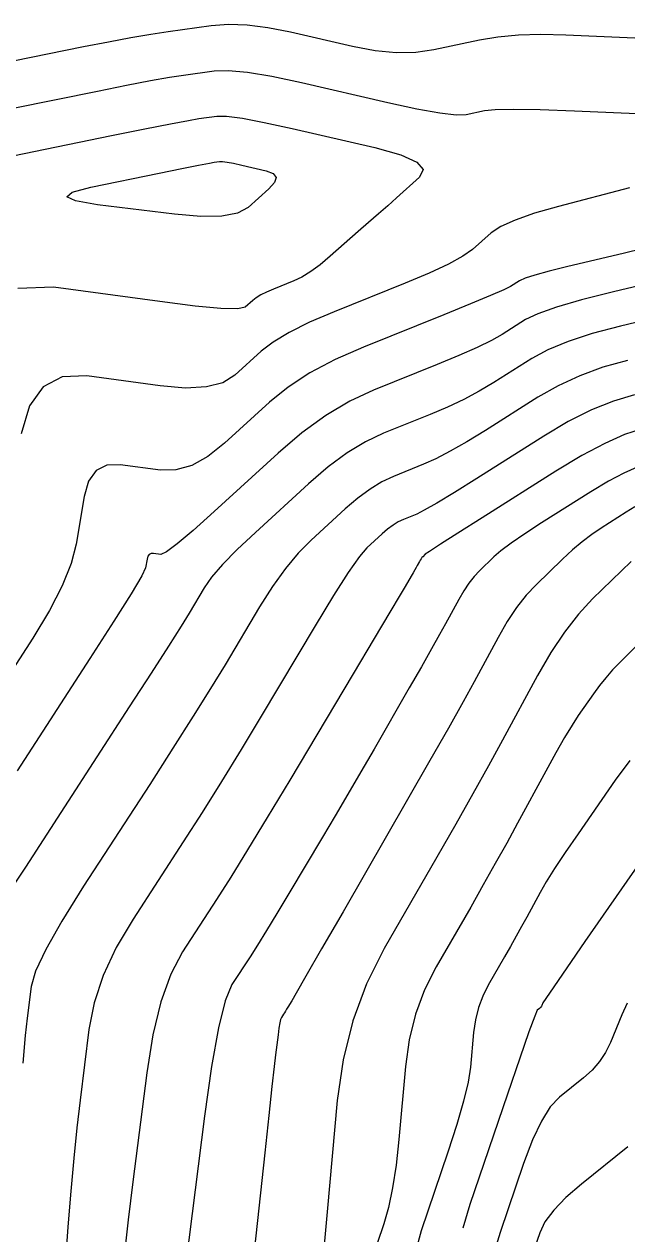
# Model space of a CAD drawing. Extents: x 2082232 to 2083549, y 592624 to 593832.
# Drawn here: x 2083036.95 to 2083055.51, y 593396.77 to 593434.02 of the extents above; entities that cross this region are included whole.
import ezdxf

# ---------------------------------------------------------------- set-up
doc = ezdxf.new("R2010")
doc.units = 0
doc.layers.add('DT_X_Contour_Major', color=7, linetype='Continuous')
doc.layers.add('DT_X_Contour_Minor', color=7, linetype='Continuous')

msp = doc.modelspace()

# ---------------------------------------------------------------- linework, layer by layer
at = {"layer": 'DT_X_Contour_Major'}
for points in [[(2083057.991, 593426.473), (2083055.101, 593425.784), (2083054.118, 593425.537), (2083053.34, 593425.312), (2083052.764, 593425.108), (2083052.392, 593424.927), (2083051.672, 593424.472), (2083051.343, 593424.285), (2083050.9, 593424.068), (2083050.34, 593423.82), (2083049.664, 593423.54), (2083047.709, 593422.754), (2083046.975, 593422.411), (2083046.24, 593421.975), (2083045.505, 593421.443), (2083044.769, 593420.817), (2083042.806, 593419.022), (2083042.151, 593418.434), (2083041.659, 593418.018), (2083041.33, 593417.772), (2083041.164, 593417.698), (2083040.937, 593417.729), (2083040.861, 593417.726), (2083040.802, 593417.696), (2083040.76, 593417.637), (2083040.734, 593417.55), (2083040.69, 593417.282), (2083040.57, 593417.032), (2083040.245, 593416.483), (2083039.714, 593415.636), (2083038.977, 593414.49), (2083036.738, 593411.035)], [(2083055.825, 593420.383), (2083055.416, 593420.202), (2083054.943, 593419.949), (2083054.405, 593419.625), (2083052.887, 593418.667), (2083052.368, 593418.332), (2083051.949, 593418.047), (2083051.632, 593417.811), (2083051.415, 593417.624), (2083050.97, 593417.193), (2083050.805, 593417.016), (2083050.644, 593416.81), (2083050.487, 593416.574), (2083050.333, 593416.308), (2083049.928, 593415.56), (2083049.745, 593415.226), (2083049.497, 593414.786), (2083049.186, 593414.239), (2083048.811, 593413.585), (2083047.727, 593411.7), (2083047.322, 593411), (2083046.922, 593410.314), (2083046.527, 593409.643), (2083046.136, 593408.985), (2083045.1, 593407.249), (2083044.734, 593406.64), (2083044.413, 593406.113), (2083044.137, 593405.668), (2083043.906, 593405.305), (2083043.351, 593404.448), (2083043.141, 593403.954), (2083042.931, 593403.115), (2083042.718, 593401.931), (2083042.504, 593400.401), (2083041.932, 593395.861)], [(2083055.915, 593408.212), (2083054.219, 593405.772), (2083053.661, 593404.968), (2083053.258, 593404.385), (2083053.013, 593404.024), (2083052.923, 593403.885), (2083052.891, 593403.808), (2083052.878, 593403.781), (2083052.861, 593403.755), (2083052.841, 593403.732), (2083052.817, 593403.711), (2083052.75, 593403.657), (2083052.674, 593403.48), (2083052.495, 593402.991), (2083052.215, 593402.188), (2083051.832, 593401.072), (2083050.676, 593397.68), (2083050.457, 593396.944)]]:
    msp.add_lwpolyline(points, dxfattribs=at)
at = {"layer": 'DT_X_Contour_Minor'}
for points in [[(2083036.615, 593432.892), (2083038.773, 593433.332), (2083039.543, 593433.485), (2083040.236, 593433.614), (2083040.85, 593433.719), (2083041.387, 593433.8), (2083042.714, 593433.984), (2083043.239, 593434.023), (2083043.82, 593434.004), (2083044.456, 593433.926), (2083045.148, 593433.79), (2083047.066, 593433.348), (2083047.761, 593433.217), (2083048.409, 593433.155), (2083049.01, 593433.163), (2083049.563, 593433.241), (2083050.976, 593433.541), (2083051.539, 593433.635), (2083052.169, 593433.693), (2083052.865, 593433.714), (2083053.629, 593433.698), (2083055.753, 593433.607)], [(2083036.608, 593431.433), (2083039.206, 593431.963), (2083040.103, 593432.143), (2083040.844, 593432.285), (2083041.429, 593432.39), (2083041.859, 593432.458), (2083042.798, 593432.588), (2083043.231, 593432.602), (2083043.824, 593432.546), (2083044.579, 593432.421), (2083045.494, 593432.226), (2083048.15, 593431.614), (2083049.047, 593431.419), (2083049.749, 593431.292), (2083050.255, 593431.234), (2083050.564, 593431.244), (2083051.128, 593431.364), (2083051.459, 593431.397), (2083052.031, 593431.407), (2083052.842, 593431.392), (2083053.894, 593431.354), (2083057.018, 593431.22)], [(2083036.601, 593429.974), (2083039.64, 593430.594), (2083040.662, 593430.8), (2083041.452, 593430.956), (2083042.009, 593431.062), (2083042.332, 593431.116), (2083042.883, 593431.192), (2083043.183, 593431.189), (2083043.67, 593431.125), (2083044.343, 593430.998), (2083045.204, 593430.809), (2083047.748, 593430.223), (2083048.549, 593430.001), (2083049.046, 593429.774), (2083049.238, 593429.544), (2083049.125, 593429.309), (2083048.418, 593428.678), (2083048.146, 593428.435), (2083047.859, 593428.181), (2083047.557, 593427.914), (2083047.241, 593427.636), (2083046.378, 593426.878), (2083046.065, 593426.617), (2083045.774, 593426.404), (2083045.506, 593426.238), (2083045.26, 593426.12), (2083044.632, 593425.867), (2083044.416, 593425.775), (2083044.236, 593425.686), (2083044.093, 593425.6), (2083043.988, 593425.519), (2083043.755, 593425.306), (2083043.526, 593425.258), (2083043.011, 593425.27), (2083042.212, 593425.344), (2083041.128, 593425.479), (2083037.857, 593425.921), (2083036.754, 593425.884)], [(2083039.211, 593428.464), (2083038.53, 593428.581), (2083038.269, 593428.71), (2083038.428, 593428.852), (2083039.006, 593429.007), (2083041.107, 593429.435), (2083041.804, 593429.577), (2083042.319, 593429.68), (2083042.653, 593429.746), (2083042.804, 593429.773), (2083042.967, 593429.796), (2083043.056, 593429.795), (2083043.2, 593429.776), (2083043.399, 593429.739), (2083043.653, 593429.683), (2083044.405, 593429.51), (2083044.622, 593429.426), (2083044.708, 593429.305), (2083044.663, 593429.146), (2083044.488, 593428.95), (2083043.847, 593428.377), (2083043.525, 593428.203), (2083043.041, 593428.11), (2083042.394, 593428.099), (2083041.585, 593428.169), (2083039.211, 593428.464)], [(2083055.592, 593428.984), (2083053.41, 593428.411), (2083052.667, 593428.199), (2083052.074, 593427.993), (2083051.63, 593427.793), (2083051.337, 593427.598), (2083050.756, 593427.088), (2083050.463, 593426.879), (2083050.019, 593426.636), (2083049.425, 593426.358), (2083048.681, 593426.045), (2083046.495, 593425.166), (2083045.739, 593424.843), (2083045.113, 593424.533), (2083044.616, 593424.236), (2083044.248, 593423.952), (2083043.439, 593423.212), (2083043.068, 593422.983), (2083042.561, 593422.853), (2083041.918, 593422.82), (2083041.14, 593422.885), (2083038.884, 593423.19), (2083038.123, 593423.165), (2083037.532, 593422.859), (2083037.11, 593422.275), (2083036.859, 593421.41)], [(2083056.02, 593427.12), (2083055.395, 593426.964), (2083053.689, 593426.557), (2083053.117, 593426.416), (2083052.679, 593426.296), (2083052.375, 593426.198), (2083052.205, 593426.123), (2083051.931, 593425.949), (2083051.725, 593425.846), (2083051.313, 593425.666), (2083050.695, 593425.408), (2083049.872, 593425.074), (2083047.401, 593424.081), (2083046.526, 593423.695), (2083045.752, 593423.284), (2083045.079, 593422.847), (2083044.509, 593422.384), (2083043.122, 593421.117), (2083042.609, 593420.709), (2083042.11, 593420.435), (2083041.624, 593420.296), (2083041.152, 593420.292), (2083039.911, 593420.459), (2083039.492, 593420.445), (2083039.167, 593420.278), (2083038.935, 593419.956), (2083038.797, 593419.48), (2083038.552, 593418.007), (2083038.4, 593417.412), (2083038.126, 593416.733), (2083037.73, 593415.968), (2083037.213, 593415.119), (2083035.673, 593412.742)], [(2083057.794, 593425.317), (2083055.314, 593424.726), (2083054.446, 593424.498), (2083053.701, 593424.256), (2083053.079, 593424), (2083052.58, 593423.73), (2083051.413, 593422.994), (2083050.962, 593422.725), (2083050.486, 593422.471), (2083049.984, 593422.231), (2083049.457, 593422.007), (2083048.016, 593421.427), (2083047.466, 593421.167), (2083046.898, 593420.82), (2083046.312, 593420.388), (2083045.707, 593419.869), (2083044.07, 593418.372), (2083043.511, 593417.844), (2083043.062, 593417.384), (2083042.722, 593416.991), (2083042.493, 593416.665), (2083042.028, 593415.887), (2083041.782, 593415.487), (2083041.393, 593414.873), (2083040.861, 593414.043), (2083040.185, 593412.998), (2083038.192, 593409.925), (2083036.989, 593408.069), (2083036.606, 593407.479)], [(2083055.528, 593423.668), (2083054.774, 593423.459), (2083054.062, 593423.2), (2083053.394, 593422.892), (2083052.767, 593422.534), (2083051.154, 593421.516), (2083050.581, 593421.164), (2083050.073, 593420.873), (2083049.629, 593420.643), (2083049.249, 593420.473), (2083048.323, 593420.1), (2083047.97, 593419.933), (2083047.605, 593419.71), (2083047.228, 593419.432), (2083046.839, 593419.099), (2083045.787, 593418.137), (2083045.392, 593417.738), (2083044.996, 593417.262), (2083044.599, 593416.709), (2083044.2, 593416.08), (2083043.138, 593414.299), (2083042.694, 593413.568), (2083042.159, 593412.71), (2083041.533, 593411.725), (2083040.816, 593410.613), (2083038.782, 593407.478), (2083038.109, 593406.403), (2083037.616, 593405.53), (2083037.301, 593404.86), (2083037.165, 593404.391), (2083037.041, 593403.411), (2083036.985, 593402.881), (2083036.911, 593402.025)], [(2083055.742, 593422.61), (2083055.102, 593422.419), (2083054.424, 593422.144), (2083053.708, 593421.784), (2083052.955, 593421.338), (2083050.895, 593420.038), (2083050.2, 593419.604), (2083049.659, 593419.276), (2083049.273, 593419.054), (2083049.042, 593418.939), (2083048.63, 593418.773), (2083048.473, 593418.699), (2083048.311, 593418.6), (2083048.144, 593418.477), (2083047.971, 593418.329), (2083047.504, 593417.902), (2083047.273, 593417.631), (2083046.93, 593417.139), (2083046.475, 593416.427), (2083045.908, 593415.494), (2083044.247, 593412.712), (2083043.63, 593411.688), (2083043.024, 593410.702), (2083042.429, 593409.753), (2083041.846, 593408.844), (2083040.305, 593406.468), (2083039.787, 593405.587), (2083039.387, 593404.725), (2083039.107, 593403.883), (2083038.945, 593403.061), (2083038.671, 593400.895), (2083038.571, 593400.041), (2083038.476, 593399.106), (2083038.386, 593398.09), (2083038.3, 593396.991), (2083038.079, 593393.953)], [(2083055.956, 593421.552), (2083055.441, 593421.387), (2083054.83, 593421.116), (2083054.124, 593420.739), (2083053.322, 593420.256), (2083051.056, 593418.826), (2083050.309, 593418.353), (2083049.768, 593418.007), (2083049.431, 593417.789), (2083049.301, 593417.699), (2083049.226, 593417.626), (2083049.199, 593417.597), (2083049.172, 593417.562), (2083049.145, 593417.523), (2083049.12, 593417.478), (2083049.052, 593417.353), (2083049.021, 593417.297), (2083048.98, 593417.223), (2083048.928, 593417.132), (2083048.865, 593417.022), (2083048.683, 593416.707), (2083048.532, 593416.45), (2083048.215, 593415.916), (2083047.731, 593415.104), (2083047.082, 593414.015), (2083045.128, 593410.742), (2083044.438, 593409.592), (2083043.832, 593408.597), (2083043.312, 593407.758), (2083042.876, 593407.074), (2083041.828, 593405.458), (2083041.464, 593404.77), (2083041.159, 593403.92), (2083040.912, 593402.907), (2083040.725, 593401.731), (2083040.302, 593398.378), (2083040.157, 593397.201), (2083040.042, 593396.188)], [(2083055.761, 593419.159), (2083055.488, 593418.995), (2083054.718, 593418.508), (2083054.427, 593418.312), (2083054.131, 593418.086), (2083053.832, 593417.833), (2083053.528, 593417.55), (2083052.713, 593416.759), (2083052.411, 593416.436), (2083052.116, 593416.057), (2083051.828, 593415.625), (2083051.546, 593415.138), (2083050.805, 593413.767), (2083050.468, 593413.155), (2083050.015, 593412.348), (2083049.445, 593411.346), (2083048.758, 593410.148), (2083046.77, 593406.693), (2083046.112, 593405.551), (2083045.629, 593404.713), (2083045.322, 593404.181), (2083045.19, 593403.954), (2083045.072, 593403.757), (2083045.031, 593403.688), (2083044.994, 593403.628), (2083044.963, 593403.577), (2083044.937, 593403.536), (2083044.873, 593403.438), (2083044.849, 593403.378), (2083044.823, 593403.269), (2083044.796, 593403.111), (2083044.768, 593402.905), (2083044.69, 593402.291), (2083044.648, 593401.929), (2083044.578, 593401.306), (2083044.482, 593400.421), (2083044.358, 593399.273), (2083043.992, 593395.864)], [(2083055.642, 593417.476), (2083054.457, 593416.326), (2083054.018, 593415.855), (2083053.588, 593415.305), (2083053.169, 593414.676), (2083052.76, 593413.968), (2083051.681, 593411.974), (2083051.252, 593411.188), (2083050.771, 593410.325), (2083050.241, 593409.386), (2083049.659, 593408.37), (2083048.041, 593405.559), (2083047.496, 593404.476), (2083047.073, 593403.335), (2083046.772, 593402.136), (2083046.594, 593400.879), (2083046.283, 593397.451), (2083046.181, 593396.326)], [(2083055.906, 593414.986), (2083055.293, 593414.371), (2083055.071, 593414.138), (2083054.861, 593413.899), (2083054.666, 593413.655), (2083054.483, 593413.406), (2083054.016, 593412.733), (2083053.822, 593412.437), (2083053.59, 593412.054), (2083053.321, 593411.583), (2083053.014, 593411.025), (2083052.147, 593409.421), (2083051.813, 593408.809), (2083051.46, 593408.174), (2083051.09, 593407.516), (2083050.701, 593406.837), (2083049.641, 593404.994), (2083049.284, 593404.284), (2083049.006, 593403.537), (2083048.809, 593402.751), (2083048.693, 593401.928), (2083048.489, 593399.681), (2083048.403, 593398.887), (2083048.296, 593398.19), (2083048.171, 593397.589), (2083048.025, 593397.085), (2083047.612, 593395.871)], [(2083055.598, 593411.352), (2083055.152, 593410.741), (2083054.007, 593409.094), (2083053.612, 593408.518), (2083053.286, 593408.025), (2083053.029, 593407.615), (2083052.84, 593407.289), (2083052.429, 593406.528), (2083052.27, 593406.238), (2083052.103, 593405.937), (2083051.928, 593405.625), (2083051.743, 593405.303), (2083051.241, 593404.43), (2083051.071, 593404.093), (2083050.94, 593403.739), (2083050.847, 593403.366), (2083050.791, 593402.976), (2083050.695, 593401.911), (2083050.624, 593401.448), (2083050.485, 593400.857), (2083050.278, 593400.139), (2083050.002, 593399.293), (2083049.175, 593396.867), (2083048.924, 593395.918)], [(2083055.521, 593403.872), (2083055.354, 593403.519), (2083055.003, 593402.667), (2083054.853, 593402.36), (2083054.666, 593402.076), (2083054.441, 593401.816), (2083054.18, 593401.58), (2083053.433, 593400.981), (2083053.153, 593400.685), (2083052.877, 593400.246), (2083052.602, 593399.664), (2083052.329, 593398.94), (2083051.605, 593396.816), (2083051.377, 593396.049)], [(2083055.542, 593399.449), (2083054.115, 593398.306), (2083053.633, 593397.89), (2083053.258, 593397.502), (2083052.989, 593397.141), (2083052.826, 593396.807), (2083052.535, 593395.952)]]:
    msp.add_lwpolyline(points, dxfattribs=at)

doc.saveas('drawing.dxf')
